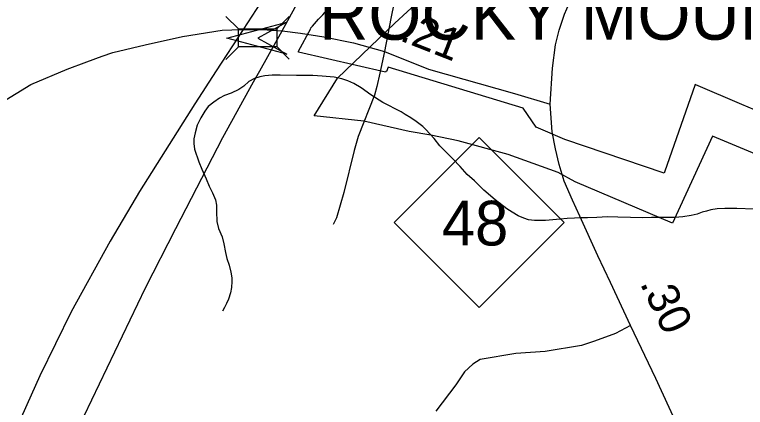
# Model space of a CAD drawing. Extents: x 2220236 to 2384410, y 720751 to 894131.
# Drawn here: x 2346471 to 2349336, y 841784 to 843322 of the extents above; entities that cross this region are included whole.
import ezdxf

# ---------------------------------------------------------------- set-up
doc = ezdxf.new("R2010")
doc.units = 0
doc.layers.add('Default', color=7, linetype='Continuous')

msp = doc.modelspace()

# ---------------------------------------------------------------- linework, layer by layer
at = {"layer": 'Default'}
for p, q in [((2347299.4, 843314.5), (2347348.2, 843265.7)), ((2347299.4, 843314.5), (2347348.2, 843265.7)), ((2347499.3, 843265.4), (2347548.1, 843314.2)), ((2347499.3, 843265.4), (2347548.1, 843314.2)), ((2347299.4, 843146.3), (2347348.2, 843195.1)), ((2347299.4, 843146.3), (2347348.2, 843195.1)), ((2347499.3, 843196.4), (2347548.1, 843147.6)), ((2347499.3, 843196.4), (2347548.1, 843147.6))]:
    msp.add_line(p, q, dxfattribs=at)
for points in [[(2348078.2, 844371.2), (2348017, 844277.7), (2347957.3, 844184.4), (2347512.7, 843490.7), (2347468.8, 843421.9), (2347367.4, 843262.9)], [(2348078.2, 844371.2), (2348017, 844277.7), (2347957.3, 844184.4), (2347512.7, 843490.7), (2347468.8, 843421.9), (2347367.4, 843262.9)], [(2350040.7, 842498.8), (2349207.7, 842846.1), (2349049.9, 842505.2), (2348669, 842667.1), (2348601.8, 842703.6), (2348405.8, 842773.6), (2348209.8, 842826.8), (2348103.4, 842849.2), (2348018.2, 842863.8), (2347839.6, 842904.7), (2347645.7, 842925.1), (2347737.6, 843073.2), (2347962.1, 843287.7), (2348059.1, 843376.4), (2348147.5, 843458.5), (2348692.2, 843899.3)], [(2348570.6, 842970.7), (2348580.2, 843112.1), (2348592.4, 843202.8), (2348606.4, 843260.5), (2348627.3, 843323.3), (2348644.7, 843365.2), (2348658.7, 843405.3), (2348732.8, 843536.3), (2348816.9, 843646.2), (2348883.6, 843747.3)], [(2348570.6, 842970.7), (2348580.2, 843112.1), (2348592.4, 843202.8), (2348606.4, 843260.5), (2348627.3, 843323.3), (2348644.7, 843365.2), (2348658.7, 843405.3), (2348732.8, 843536.3), (2348816.9, 843646.2), (2348883.6, 843747.3)], [(2348658.7, 843405.3), (2348590.6, 843429.6), (2348561, 843438.5), (2348464.1, 843452.6), (2348404, 843453.8), (2348310, 843468.7), (2348227.8, 843491.8), (2348103.2, 843534.3), (2348059.1, 843545.7), (2348035.1, 843555.3), (2348019, 843553.3), (2348003.2, 843539), (2347993.3, 843524.8), (2347978.3, 843450.8), (2347959.2, 843370.5), (2347946, 843306.4), (2347920.7, 843176.7)], [(2347519.9, 843258.5), (2347584.9, 843377)], [(2347519.9, 843258.5), (2347584.9, 843377)], [(2349371.8, 842948.2), (2349322.5, 842969.4), (2349142, 843046.6), (2349139.5, 843047.7), (2349019.2, 842704), (2349018, 842700.4), (2348628.2, 842832.2), (2348516.5, 842881.1), (2348465.5, 842955.5), (2347936.2, 843115.8), (2347928.5, 843098.5), (2347926.2, 843099), (2347924.8, 843095.6), (2347584, 843175.1), (2347583.8, 843179), (2347632.5, 843267.6), (2347630.5, 843268), (2347638.5, 843276.9), (2347646.8, 843285.9), (2347662.8, 843303.6), (2347671, 843312.4), (2347679, 843321.2), (2347695.5, 843338.8)], [(2349371.8, 842948.2), (2349322.5, 842969.4), (2349142, 843046.6), (2349139.5, 843047.7), (2349019.2, 842704), (2349018, 842700.4), (2348628.2, 842832.2), (2348516.5, 842881.1), (2348465.5, 842955.5), (2347936.2, 843115.8), (2347928.5, 843098.5), (2347926.2, 843099), (2347924.8, 843095.6), (2347584, 843175.1), (2347583.8, 843179), (2347632.5, 843267.6), (2347630.5, 843268), (2347638.5, 843276.9), (2347646.8, 843285.9), (2347662.8, 843303.6), (2347671, 843312.4), (2347679, 843321.2), (2347695.5, 843338.8)], [(2349371.8, 842948.2), (2349322.5, 842969.4), (2349142, 843046.6), (2349139.5, 843047.7), (2349019.2, 842704), (2349018, 842700.4), (2348628.2, 842832.2), (2348516.5, 842881.1), (2348465.5, 842955.5), (2347936.2, 843115.8), (2347928.5, 843098.5), (2347926.2, 843099), (2347924.8, 843095.6), (2347584, 843175.1), (2347583.8, 843179), (2347632.5, 843267.6), (2347630.5, 843268), (2347638.5, 843276.9), (2347646.8, 843285.9), (2347662.8, 843303.6), (2347671, 843312.4), (2347679, 843321.2), (2347695.5, 843338.8)], [(2344205.1, 834289), (2344248.3, 834428.5), (2344361.2, 834793), (2344486.3, 835199.7), (2344779.5, 836134.4), (2345074.6, 837078.9), (2345279.8, 837741.8), (2345463.5, 838326.5), (2345787.9, 839351.2), (2345940.4, 839793.2), (2346159.3, 840375.9), (2346307.8, 840751.4), (2346458.3, 841113.1), (2346608.8, 841461.2), (2346743.6, 841750.6), (2346984, 842251.2), (2347103.3, 842483.9), (2347287, 842839.8), (2347408.1, 843058.8), (2347431.8, 843101.1), (2347519.9, 843258.5)], [(2344388.6, 841837.2), (2344611.9, 841964.7), (2344809.9, 842064.2), (2345077.7, 842230), (2345240.8, 842317.3), (2345350.7, 842381.9), (2345483.3, 842460.5), (2345554, 842496.2), (2345657, 842548.2), (2346171.7, 842825.8), (2346534.6, 843047.5), (2346677.6, 843108.6), (2346754.4, 843136.5), (2346813.7, 843159.2), (2346855.6, 843173.2), (2346982.9, 843202.8), (2347129.5, 843236), (2347285, 843260.6), (2347360.1, 843262.8), (2347367.4, 843262.9)], [(2344388.6, 841837.2), (2344611.9, 841964.7), (2344809.9, 842064.2), (2345077.7, 842230), (2345240.8, 842317.3), (2345350.7, 842381.9), (2345483.3, 842460.5), (2345554, 842496.2), (2345657, 842548.2), (2346171.7, 842825.8), (2346534.6, 843047.5), (2346677.6, 843108.6), (2346754.4, 843136.5), (2346813.7, 843159.2), (2346855.6, 843173.2), (2346982.9, 843202.8), (2347129.5, 843236), (2347285, 843260.6), (2347360.1, 843262.8), (2347367.4, 843262.9)], [(2347367.4, 843262.9), (2347261.4, 843101.1), (2347177.5, 842972.8), (2346960.6, 842628.6), (2346845.3, 842435), (2346692.8, 842157.4), (2346569.7, 841907), (2346462.2, 841668.5), (2346350.8, 841396.7), (2346262.9, 841162), (2346190.5, 840935.2), (2346124.1, 840733.8), (2345963.8, 840217.5), (2345834.8, 839802.9), (2345621.8, 839124.4), (2345574.9, 838973.8), (2345391.2, 838377.4), (2345275.9, 838011.7), (2345066.8, 837348.8), (2344957.3, 836994.8), (2344781.2, 836427.7)], [(2344856.1, 836379.7), (2345074.6, 837078.9), (2345279.8, 837741.8), (2345463.5, 838326.5), (2345787.9, 839351.2), (2345940.4, 839793.2), (2346159.3, 840375.9), (2346307.8, 840751.4), (2346458.3, 841113.1), (2346608.8, 841461.2), (2346743.6, 841750.6), (2346984, 842251.2), (2347103.3, 842483.9), (2347287, 842839.8), (2347408.1, 843058.8), (2347431.8, 843101.1), (2347519.9, 843258.5)], [(2347367.4, 843262.9), (2347261.4, 843101.1), (2347177.5, 842972.8), (2346960.6, 842628.6), (2346845.3, 842435), (2346692.8, 842157.4), (2346569.7, 841907), (2346462.2, 841668.5), (2346350.8, 841396.7), (2346262.9, 841162), (2346190.5, 840935.2), (2346124.1, 840733.8), (2345963.8, 840217.5), (2345834.8, 839802.9), (2345621.8, 839124.4), (2345574.9, 838973.8), (2345391.2, 838377.4), (2345275.9, 838011.7), (2345066.8, 837348.8), (2344957.3, 836994.8)], [(2347367.4, 843262.9), (2347441.6, 843263.9), (2347519.9, 843258.5)], [(2347367.4, 843262.9), (2347441.6, 843263.9), (2347519.9, 843258.5)], [(2347519.9, 843258.5), (2347592, 843249.2), (2347683, 843235.2), (2347799.5, 843211.6), (2347920.7, 843176.7), (2348094.3, 843108.6), (2348431, 843012.6), (2348570.6, 842970.7)], [(2347519.9, 843258.5), (2347592, 843249.2), (2347683, 843235.2), (2347799.5, 843211.6), (2347920.7, 843176.7), (2348094.3, 843108.6), (2348431, 843012.6), (2348570.6, 842970.7)], [(2347920.7, 843176.7), (2347902.6, 843091.9), (2347891.3, 843039.8), (2347881.7, 843005.8), (2347817.6, 842844.9), (2347802.3, 842788.9), (2347762.2, 842624.4), (2347733.4, 842526.1), (2347719.7, 842500)], [(2347480.9, 843084.4), (2347452.7, 843082.3), (2347432.9, 843078.2), (2347411.2, 843071.8), (2347389, 843059.4), (2347369.4, 843041.2), (2347349.6, 843028.9), (2347319.6, 843014.5), (2347293.8, 843004.6), (2347273.9, 842993.9), (2347252.2, 842978.3), (2347230.2, 842961.6), (2347216.5, 842943), (2347200.9, 842917.1), (2347187.2, 842889.3), (2347178.6, 842858.7), (2347173.7, 842834.6), (2347174.1, 842816.5), (2347176.3, 842794.6), (2347192.8, 842745.1), (2347205.1, 842717), (2347221.8, 842679), (2347234.1, 842649.3), (2347246.4, 842623.5), (2347258.6, 842596.2), (2347263.1, 842575.7), (2347263.1, 842550.4), (2347263.7, 842511.7), (2347270.1, 842484), (2347284.6, 842451.8), (2347290.9, 842424.2), (2347297.3, 842390), (2347303.5, 842366.6), (2347311.7, 842340.7), (2347318.1, 842313), (2347322.3, 842290.9), (2347322.3, 842276.1), (2347320.9, 842252.4), (2347317.2, 842232.6), (2347309.4, 842206.7), (2347301.5, 842189.9), (2347293.6, 842174.2), (2347286, 842159.7)], [(2349369.3, 842559.4), (2349303.2, 842562.3), (2349255.3, 842562), (2349225.1, 842561.7), (2349201.3, 842557.5), (2349183.5, 842552.5), (2349167.2, 842548.5), (2349147.5, 842540.5), (2349123.5, 842534.6), (2349091.5, 842530), (2349059.8, 842527.7), (2349013.5, 842526.8), (2348967.6, 842526.6), (2348931.8, 842525.7), (2348885.5, 842527.1), (2348835.6, 842528.4), (2348795.5, 842530), (2348753.5, 842527.6), (2348717.5, 842525.2), (2348692.6, 842525.2), (2348665.7, 842524.7), (2348637.8, 842523.6), (2348610.7, 842520.8), (2348551.9, 842515.1), (2348527.9, 842515.1), (2348509.9, 842515.1), (2348485.8, 842518.3), (2348467.8, 842524.2), (2348445.4, 842533.8), (2348421.5, 842547.5), (2348401.3, 842561.5), (2348354.9, 842596.7), (2348310.3, 842634.2), (2348273.7, 842670.5), (2348245.5, 842695.6), (2348217.3, 842727.3), (2348188.8, 842757.3), (2348166.6, 842778.4), (2348138.1, 842808.4), (2348116, 842836.4), (2348083.3, 842871.8), (2348071.4, 842883.8), (2348045, 842903), (2348025, 842917), (2348002.8, 842930.9), (2347986.6, 842941), (2347914.3, 842977.5), (2347867.7, 843007.4), (2347829.5, 843034.7), (2347801.2, 843052.3), (2347777.2, 843062.1), (2347753.9, 843070), (2347723.5, 843076.3), (2347677.3, 843080), (2347640.8, 843082.8), (2347576.8, 843083.4), (2347512.7, 843084.8), (2347480.9, 843084.4)], [(2349163.8, 841507.7), (2348985, 841897), (2348886.4, 842104.8), (2348807.9, 842272.3), (2348757.3, 842377.1), (2348686.6, 842532.5), (2348658.7, 842595.3), (2348625.4, 842668.9), (2348606.7, 842734.5), (2348592, 842796.3), (2348579.1, 842862), (2348570.6, 842970.7)], [(2349163.8, 841507.7), (2348985, 841897), (2348886.4, 842104.8), (2348807.9, 842272.3), (2348757.3, 842377.1), (2348686.6, 842532.5), (2348658.7, 842595.3), (2348625.4, 842668.9), (2348606.7, 842734.5), (2348592, 842796.3), (2348579.1, 842862), (2348570.6, 842970.7)], [(2348886.4, 842104.8), (2348826.6, 842073.4), (2348744.9, 842042.5), (2348693.1, 842025.7), (2348551.4, 842002.1), (2348435.7, 841994.6), (2348296, 841971.1), (2348268.1, 841952.7), (2348234.5, 841922.3), (2348201.2, 841872), (2348122.4, 841769.1)]]:
    msp.add_lwpolyline(points, dxfattribs=at)
for points in [[(2347538.2, 843166.4), (2347302.7, 843229.8), (2347538.3, 843292.6), (2347424.6, 843229.6)], [(2347348.2, 843265.7), (2347499.3, 843265.7), (2347499.3, 843195.1), (2347348.2, 843195.1)], [(2347348.2, 843265.7), (2347499.3, 843265.7), (2347499.3, 843195.1), (2347348.2, 843195.1)], [(2347959.1, 842507.2), (2348292.1, 842840.2), (2348625.1, 842507.2), (2348292.1, 842174.2)]]:
    msp.add_lwpolyline(points, close=True, dxfattribs=at)

# ---------------------------------------------------------------- texts
for s, height, p in [('ROCKY MOUNT', 200, (2347664.8, 843223.2)), ('48', 175, (2348146.2, 842417.5))]:
    msp.add_text(s, height=height, dxfattribs=at).set_placement(p)
for s, rotation, p in [('.21', 338.5842, (2347976.3, 843222)), ('.30', 295.3838, (2348921.5, 842269.8))]:
    msp.add_text(s, height=125, rotation=rotation, dxfattribs=at).set_placement(p)

doc.saveas('drawing.dxf')
